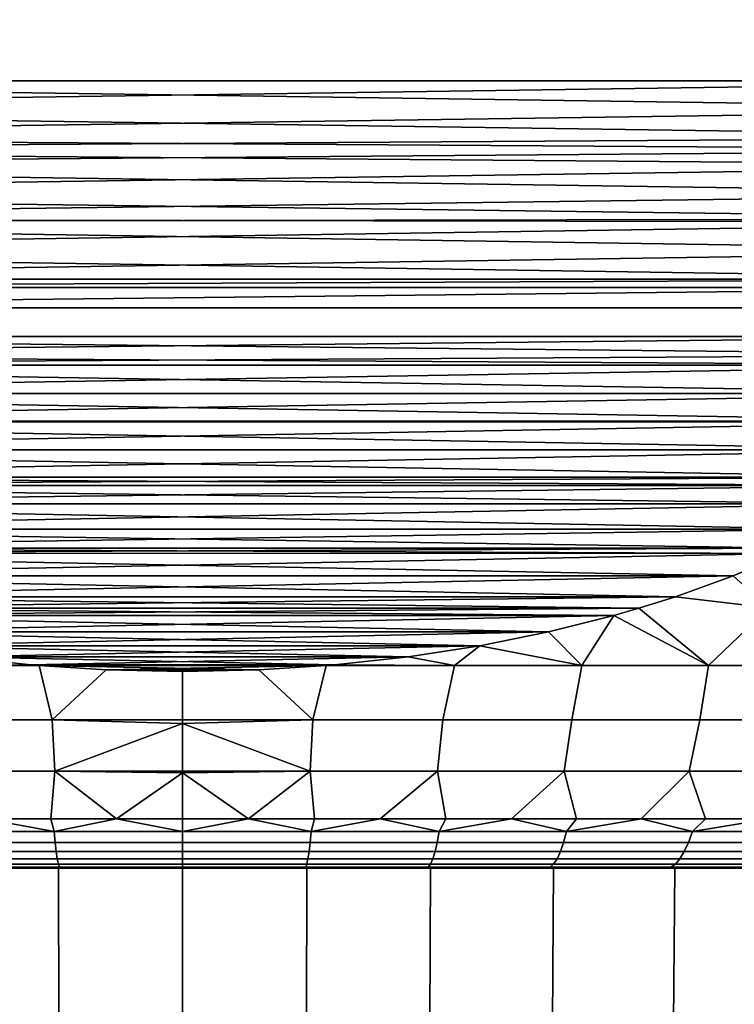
# Model space of a CAD drawing. Header units: metres. Extents: x -109 to 109, y -100 to 58.
# Tile 482 of 642: x -0.83 to 2.8, y 20.01 to 25.01. Entities that reach past the tile are written whole.
import ezdxf

# ---------------------------------------------------------------- set-up
doc = ezdxf.new("R2010")
doc.units = ezdxf.units.M
doc.layers.add('solid_21_062_100_XXX', color=7, linetype='CONTINUOUS')

msp = doc.modelspace()

# ---------------------------------------------------------------- linework, layer by layer
at = {"layer": 'solid_21_062_100_XXX'}
for points in [[(5, 24.700001, 216.997437), (5, 32.700001, 216.997437), (-5, 32.700001, 216.997437), (-5, 24.700001, 216.997437)], [(5, 32.700001, 192.997437), (5, 24.700001, 192.997437), (-5, 24.700001, 192.997437), (-5, 32.700001, 192.997437)], [(4.978682, 24.414045, 192.997437), (-4.994681, 24.557026, 192.997437), (-5, 24.700001, 192.997437), (4.994695, 24.557219, 192.997437)], [(4.994695, 24.557219, 192.997437), (-5, 24.700001, 192.997437), (5, 24.700001, 192.997437)], [(5, 24.700001, 216.997437), (-5, 24.700001, 216.997437), (-4.994695, 24.557219, 216.997437)], [(5, 24.700001, 216.997437), (-4.994695, 24.557219, 216.997437), (-4.978682, 24.414045, 216.997437), (4.994681, 24.557026, 216.997437)], [(4.968132, 24.350557, 192.997437), (-4.978633, 24.413715, 192.997437), (-4.994681, 24.557026, 192.997437), (4.978682, 24.414045, 192.997437)], [(4.994681, 24.557026, 216.997437), (-4.978682, 24.414045, 216.997437), (-4.968132, 24.350557, 216.997437), (4.978633, 24.413715, 216.997437)], [(4.951788, 24.270689, 192.997437), (-4.968125, 24.350531, 192.997437), (-4.978633, 24.413715, 192.997437), (4.968132, 24.350557, 192.997437)], [(4.978633, 24.413715, 216.997437), (-4.968132, 24.350557, 216.997437), (-4.951788, 24.270689, 216.997437), (4.968125, 24.350531, 216.997437)], [(4.913614, 24.126686, 192.997437), (-4.951702, 24.270304, 192.997437), (-4.968125, 24.350531, 192.997437), (4.951788, 24.270689, 192.997437)], [(4.968125, 24.350531, 216.997437), (-4.951788, 24.270689, 216.997437), (-4.913614, 24.126686, 216.997437), (4.951702, 24.270304, 216.997437)], [(4.870088, 23.998821, 192.997437), (-4.913554, 24.12649, 192.997437), (-4.951702, 24.270304, 192.997437), (4.913614, 24.126686, 192.997437)], [(4.951702, 24.270304, 216.997437), (-4.913614, 24.126686, 216.997437), (-4.870088, 23.998821, 216.997437), (4.913554, 24.12649, 216.997437)], [(4.863709, 23.982105, 192.997437), (-4.87009, 23.998829, 192.997437), (-4.913554, 24.12649, 192.997437), (4.870088, 23.998821, 192.997437)], [(4.913554, 24.12649, 216.997437), (-4.870088, 23.998821, 216.997437), (-4.863709, 23.982105, 216.997437), (4.87009, 23.998829, 216.997437)], [(4.801694, 23.837383, 192.997437), (-4.863677, 23.982023, 192.997437), (-4.87009, 23.998829, 192.997437), (4.863709, 23.982105, 192.997437)], [(4.87009, 23.998829, 216.997437), (-4.863709, 23.982105, 216.997437), (-4.801694, 23.837383, 216.997437), (4.863677, 23.982023, 216.997437)], [(4.726946, 23.69252, 192.997437), (-4.801667, 23.837326, 192.997437), (-4.863677, 23.982023, 192.997437), (4.801694, 23.837383, 192.997437)], [(4.863677, 23.982023, 216.997437), (-4.801694, 23.837383, 216.997437), (-4.726946, 23.69252, 216.997437), (4.801668, 23.837326, 216.997437)], [(4.726946, 23.69252, 192.997437), (-4.726959, 23.692543, 192.997437), (-4.801667, 23.837326, 192.997437)], [(4.801668, 23.837326, 216.997437), (-4.726946, 23.69252, 216.997437), (-4.702956, 23.650743, 216.997437), (4.726959, 23.692543, 216.997437)], [(4.726946, 23.69252, 192.997437), (4.702956, 23.650743, 192.997437), (-4.702956, 23.650743, 192.997437), (-4.726959, 23.692543, 192.997437)], [(4.726959, 23.692543, 216.997437), (-4.702956, 23.650743, 216.997437), (-4.638428, 23.547106, 216.997437), (4.702956, 23.650743, 216.997437)], [(4.702956, 23.650743, 192.997437), (4.638428, 23.547106, 192.997437), (-4.638525, 23.547255, 192.997437), (-4.702956, 23.650743, 192.997437)], [(4.638525, 23.547256, 216.997437), (4.702956, 23.650743, 216.997437), (-4.638428, 23.547106, 216.997437)], [(4.535375, 23.401594, 192.997437), (-4.535568, 23.401848, 192.997437), (-4.638525, 23.547255, 192.997437), (4.638428, 23.547106, 192.997437)], [(4.638525, 23.547256, 216.997437), (-4.638428, 23.547106, 216.997437), (-4.535375, 23.401594, 216.997437), (4.535568, 23.401848, 216.997437)], [(4.416892, 23.256388, 192.997437), (-4.46074, 23.307823, 192.997437), (-4.535568, 23.401848, 192.997437), (4.460733, 23.307814, 192.997437)], [(4.460733, 23.307814, 192.997437), (-4.535568, 23.401848, 192.997437), (4.535375, 23.401594, 192.997437)], [(4.535568, 23.401848, 216.997437), (-4.535375, 23.401594, 216.997437), (-4.460733, 23.307814, 216.997437)], [(4.535568, 23.401848, 216.997437), (-4.460733, 23.307814, 216.997437), (-4.416892, 23.256388, 216.997437), (4.46074, 23.307823, 216.997437)], [(4.416892, 23.256388, 192.997437), (-4.41716, 23.256695, 192.997437), (-4.46074, 23.307823, 192.997437)], [(4.41716, 23.256695, 216.997437), (4.46074, 23.307823, 216.997437), (-4.416892, 23.256388, 216.997437)], [(4.416892, 23.256388, 192.997437), (-4.281945, 23.111872, 192.997437), (-4.41716, 23.256695, 192.997437)], [(4.281945, 23.111872, 216.997437), (4.41716, 23.256695, 216.997437), (-4.416892, 23.256388, 216.997437)], [(4.281945, 23.111872, 216.997437), (-4.416892, 23.256388, 216.997437), (-4.281612, 23.111538, 216.997437)], [(4.281612, 23.111538, 192.997437), (-4.281945, 23.111872, 192.997437), (4.416892, 23.256388, 192.997437)], [(4.13304, 22.971733, 192.997437), (-4.133041, 22.971733, 192.997437), (-4.281945, 23.111872, 192.997437)], [(4.13304, 22.971733, 192.997437), (-4.281945, 23.111872, 192.997437), (4.281612, 23.111538, 192.997437)], [(4.281945, 23.111872, 216.997437), (-4.281612, 23.111538, 216.997437), (-4.13304, 22.971733, 216.997437)], [(4.281945, 23.111872, 216.997437), (-4.13304, 22.971733, 216.997437), (4.133041, 22.971733, 216.997437)], [(4.12847, 22.967697, 192.997437), (-4.128904, 22.968079, 192.997437), (-4.133041, 22.971733, 192.997437)], [(4.12847, 22.967697, 192.997437), (-4.133041, 22.971733, 192.997437), (4.13304, 22.971733, 192.997437)], [(4.133041, 22.971733, 216.997437), (-4.13304, 22.971733, 216.997437), (-4.12847, 22.967697, 216.997437)], [(4.12847, 22.967697, 192.997437), (-3.957032, 22.826151, 192.997437), (-4.128904, 22.968079, 192.997437)], [(4.128904, 22.968079, 216.997437), (4.133041, 22.971733, 216.997437), (-4.12847, 22.967697, 216.997437)], [(3.957033, 22.826151, 216.997437), (4.128904, 22.968079, 216.997437), (-4.12847, 22.967697, 216.997437)], [(3.957033, 22.826151, 216.997437), (-4.12847, 22.967697, 216.997437), (-3.956534, 22.825764, 216.997437)], [(3.956534, 22.825764, 192.997437), (-3.957032, 22.826151, 192.997437), (4.12847, 22.967697, 192.997437)], [(3.956534, 22.825764, 192.997437), (-3.76542, 22.687042, 192.997437), (-3.957032, 22.826151, 192.997437)], [(3.957033, 22.826151, 216.997437), (-3.956534, 22.825764, 216.997437), (3.76542, 22.687042, 216.997437)], [(3.76542, 22.687042, 216.997437), (-3.956534, 22.825764, 216.997437), (-3.764843, 22.686651, 216.997437)], [(3.764843, 22.686651, 192.997437), (-3.76542, 22.687042, 192.997437), (3.956534, 22.825764, 192.997437)], [(3.701009, 22.64407, 192.997437), (-3.701021, 22.644077, 192.997437), (-3.76542, 22.687042, 192.997437)], [(3.701009, 22.64407, 192.997437), (-3.76542, 22.687042, 192.997437), (3.764843, 22.686651, 192.997437)], [(3.76542, 22.687042, 216.997437), (-3.764843, 22.686651, 216.997437), (-3.701009, 22.64407, 216.997437)], [(3.76542, 22.687042, 216.997437), (-3.701009, 22.64407, 216.997437), (3.701021, 22.644077, 216.997437)], [(3.55316, 22.551767, 192.997437), (-3.553837, 22.55217, 192.997437), (-3.701021, 22.644077, 192.997437)], [(3.55316, 22.551767, 192.997437), (-3.701021, 22.644077, 192.997437), (3.701009, 22.64407, 192.997437)], [(3.701021, 22.644077, 216.997437), (-3.701009, 22.64407, 216.997437), (-3.55316, 22.551767, 216.997437)], [(3.553837, 22.55217, 216.997437), (3.701021, 22.644077, 216.997437), (-3.55316, 22.551767, 216.997437)], [(3.55316, 22.551767, 192.997437), (-3.321912, 22.422747, 192.997437), (-3.553837, 22.55217, 192.997437)], [(3.321912, 22.422747, 216.997437), (3.553837, 22.55217, 216.997437), (-3.55316, 22.551767, 216.997437)], [(3.321912, 22.422747, 216.997437), (-3.55316, 22.551767, 216.997437), (-3.321227, 22.42239, 216.997437)], [(3.321227, 22.42239, 192.997437), (-3.321912, 22.422747, 192.997437), (3.55316, 22.551767, 192.997437)], [(3.127909, 22.32692, 192.997437), (-3.127912, 22.32692, 192.997437), (-3.321912, 22.422747, 192.997437)], [(3.127909, 22.32692, 192.997437), (-3.321912, 22.422747, 192.997437), (3.321227, 22.42239, 192.997437)], [(3.321912, 22.422747, 216.997437), (-3.321227, 22.42239, 216.997437), (-3.127909, 22.32692, 216.997437)], [(3.321912, 22.422747, 216.997437), (-3.127909, 22.32692, 216.997437), (3.127912, 22.32692, 216.997437)], [(3.068839, 22.299715, 192.997437), (-3.069539, 22.300032, 192.997437), (-3.127912, 22.32692, 192.997437)], [(3.068839, 22.299715, 192.997437), (-3.127912, 22.32692, 192.997437), (3.127909, 22.32692, 192.997437)], [(3.127912, 22.32692, 216.997437), (-3.127909, 22.32692, 216.997437), (-3.068839, 22.299715, 216.997437)], [(3.069539, 22.300032, 216.997437), (3.127912, 22.32692, 216.997437), (-3.068839, 22.299715, 216.997437)], [(3.068839, 22.299715, 192.997437), (-2.796646, 22.185234, 192.997437), (-3.069539, 22.300032, 192.997437)], [(2.796646, 22.185234, 216.997437), (3.069539, 22.300032, 216.997437), (-3.068839, 22.299715, 216.997437)], [(2.796646, 22.185234, 216.997437), (-3.068839, 22.299715, 216.997437), (-2.795922, 22.184952, 216.997437)], [(2.795922, 22.184952, 192.997437), (-2.796646, 22.185234, 192.997437), (3.068839, 22.299715, 192.997437)], [(2.977468, 22.022234, 193.143127), (2.795922, 22.184952, 192.997437), (3.068839, 22.299715, 192.997437)], [(2.796646, 22.185234, 216.997437), (2.977479, 22.022234, 216.85173), (3.069539, 22.300032, 216.997437)], [(2.795922, 22.184952, 192.997437), (-2.503421, 22.079594, 192.997437), (-2.796646, 22.185234, 192.997437)], [(2.796646, 22.185234, 216.997437), (-2.795922, 22.184952, 216.997437), (2.503421, 22.079594, 216.997437)], [(2.503421, 22.079594, 216.997437), (-2.795922, 22.184952, 216.997437), (-2.502686, 22.07935, 216.997437)], [(2.502686, 22.07935, 192.997437), (-2.503421, 22.079594, 192.997437), (2.795922, 22.184952, 192.997437)], [(2.977468, 22.022234, 193.143127), (2.502686, 22.07935, 192.997437), (2.795922, 22.184952, 192.997437)], [(2.796646, 22.185234, 216.997437), (2.503421, 22.079594, 216.997437), (2.977479, 22.022234, 216.85173)], [(2.317733, 22.021099, 192.997437), (-2.317743, 22.021103, 192.997437), (-2.503421, 22.079594, 192.997437)], [(2.317733, 22.021099, 192.997437), (-2.503421, 22.079594, 192.997437), (2.502686, 22.07935, 192.997437)], [(2.503421, 22.079594, 216.997437), (-2.502686, 22.07935, 216.997437), (-2.317733, 22.021099, 216.997437)], [(2.503421, 22.079594, 216.997437), (-2.317733, 22.021099, 216.997437), (2.317743, 22.021103, 216.997437)], [(2.502686, 22.07935, 192.997437), (2.977468, 22.022234, 193.143127), (2.670199, 21.730471, 193.275024), (2.317733, 22.021099, 192.997437)], [(2.670083, 21.730471, 216.719864), (2.977479, 22.022234, 216.85173), (2.503421, 22.079594, 216.997437), (2.317743, 22.021103, 216.997437)], [(2.189628, 21.984171, 192.997437), (-2.190347, 21.984369, 192.997437), (-2.317743, 22.021103, 192.997437)], [(2.189628, 21.984171, 192.997437), (-2.317743, 22.021103, 192.997437), (2.317733, 22.021099, 192.997437)], [(2.317743, 22.021103, 216.997437), (-2.317733, 22.021099, 216.997437), (-2.189628, 21.984171, 216.997437)], [(2.190348, 21.984369, 216.997437), (2.317743, 22.021103, 216.997437), (-2.189628, 21.984171, 216.997437)], [(2.189628, 21.984171, 192.997437), (2.317733, 22.021099, 192.997437), (2.670199, 21.730471, 193.275024), (2.028176, 21.730471, 193.147064)], [(2.670083, 21.730471, 216.719864), (2.317743, 22.021103, 216.997437), (2.190348, 21.984369, 216.997437)], [(2.670083, 21.730471, 216.719864), (3.304181, 21.730471, 216.557144), (2.977479, 22.022234, 216.85173)], [(2.977468, 22.022234, 193.143127), (3.304304, 21.730471, 193.437744), (2.670199, 21.730471, 193.275024)], [(2.189628, 21.984171, 192.997437), (-1.858563, 21.900896, 192.997437), (-2.190347, 21.984369, 192.997437)], [(1.858563, 21.900896, 216.997437), (2.190348, 21.984369, 216.997437), (-2.189628, 21.984171, 216.997437)], [(1.858563, 21.900896, 216.997437), (-2.189628, 21.984171, 216.997437), (-1.857902, 21.900745, 216.997437)], [(1.857902, 21.900745, 192.997437), (-1.858563, 21.900896, 192.997437), (2.189628, 21.984171, 192.997437)], [(1.857902, 21.900745, 192.997437), (2.189628, 21.984171, 192.997437), (2.028176, 21.730471, 193.147064)], [(1.858563, 21.900896, 216.997437), (2.028069, 21.730471, 216.847809), (2.190348, 21.984369, 216.997437)], [(2.028069, 21.730471, 216.847809), (2.670083, 21.730471, 216.719864), (2.190348, 21.984369, 216.997437)], [(1.857902, 21.900745, 192.997437), (-1.50977, 21.830458, 192.997437), (-1.858563, 21.900896, 192.997437)], [(1.858563, 21.900896, 216.997437), (-1.857902, 21.900745, 216.997437), (1.50977, 21.830458, 216.997437)], [(1.50977, 21.830458, 216.997437), (-1.857902, 21.900745, 216.997437), (-1.509188, 21.830355, 216.997437)], [(1.509188, 21.830355, 192.997437), (-1.50977, 21.830458, 192.997437), (1.857902, 21.900745, 192.997437)], [(1.509188, 21.830355, 192.997437), (1.857902, 21.900745, 192.997437), (2.028176, 21.730471, 193.147064), (1.380141, 21.730471, 193.054245)], [(1.858563, 21.900896, 216.997437), (1.50977, 21.830458, 216.997437), (2.028069, 21.730471, 216.847809)], [(1.509188, 21.830355, 192.997437), (-1.146249, 21.774239, 192.997437), (-1.50977, 21.830458, 192.997437)], [(1.50977, 21.830458, 216.997437), (-1.509188, 21.830355, 216.997437), (1.146249, 21.774239, 216.997437)], [(1.146249, 21.774239, 216.997437), (-1.509188, 21.830355, 216.997437), (-1.145784, 21.774178, 216.997437)], [(1.145784, 21.774178, 192.997437), (-1.146249, 21.774239, 192.997437), (1.509188, 21.830355, 192.997437)], [(1.145784, 21.774178, 192.997437), (1.509188, 21.830355, 192.997437), (1.380141, 21.730471, 193.054245)], [(1.50977, 21.830458, 216.997437), (1.146249, 21.774239, 216.997437), (1.380042, 21.730471, 216.940628)], [(1.50977, 21.830458, 216.997437), (1.380042, 21.730471, 216.940628), (2.028069, 21.730471, 216.847809)], [(-1.145784, 21.774178, 216.997437), (-1.38014, 21.730471, 216.940628), (-0.770685, 21.733248, 216.997437)], [(-1.146249, 21.774239, 192.997437), (-0.771006, 21.733274, 192.997437), (-1.380042, 21.730471, 193.05423)], [(1.145784, 21.774178, 192.997437), (-0.771006, 21.733274, 192.997437), (-1.146249, 21.774239, 192.997437)], [(1.146249, 21.774239, 216.997437), (-1.145784, 21.774178, 216.997437), (0.771006, 21.733274, 216.997437)], [(0.771006, 21.733274, 216.997437), (-1.145784, 21.774178, 216.997437), (-0.770685, 21.733248, 216.997437)], [(0.770685, 21.733248, 192.997437), (-0.771006, 21.733274, 192.997437), (1.145784, 21.774178, 192.997437)], [(0.770685, 21.733248, 192.997437), (1.145784, 21.774178, 192.997437), (1.380141, 21.730471, 193.054245)], [(1.146249, 21.774239, 216.997437), (0.771006, 21.733274, 216.997437), (1.380042, 21.730471, 216.940628)], [(-0.770685, 21.733248, 216.997437), (-1.38014, 21.730471, 216.940628), (-0.728429, 21.729681, 216.997437)], [(-1.38014, 21.730471, 216.940628), (-1.321485, 21.45356, 216.725937), (-0.661783, 21.45356, 216.78157), (-0.728429, 21.729681, 216.997437)], [(-0.771006, 21.733274, 192.997437), (-0.728343, 21.729673, 192.997437), (-1.380042, 21.730471, 193.05423)], [(-1.380042, 21.730471, 193.05423), (-0.728343, 21.729673, 192.997437), (-0.661783, 21.45356, 193.213287), (-1.321485, 21.45356, 193.268936)], [(0.72843, 21.729681, 192.997437), (-0.728343, 21.729673, 192.997437), (-0.771006, 21.733274, 192.997437)], [(0.770685, 21.733248, 192.997437), (0.72843, 21.729681, 192.997437), (-0.771006, 21.733274, 192.997437)], [(0.771006, 21.733274, 216.997437), (-0.770685, 21.733248, 216.997437), (-0.728429, 21.729681, 216.997437)], [(0.771006, 21.733274, 216.997437), (-0.728429, 21.729681, 216.997437), (0.728344, 21.729673, 216.997437)], [(-0.387463, 21.708355, 216.997437), (-0.728429, 21.729681, 216.997437), (-0.661783, 21.45356, 216.78157)], [(0.728344, 21.729673, 216.997437), (-0.728429, 21.729681, 216.997437), (-0.387463, 21.708355, 216.997437)], [(0.387463, 21.708355, 192.997437), (-0.728343, 21.729673, 192.997437), (0.72843, 21.729681, 192.997437)], [(-0.728343, 21.729673, 192.997437), (-0.38763, 21.708363, 192.997437), (-0.661783, 21.45356, 193.213287)], [(0.387463, 21.708355, 192.997437), (-0.38763, 21.708363, 192.997437), (-0.728343, 21.729673, 192.997437)], [(0.38763, 21.708363, 216.997437), (0.728344, 21.729673, 216.997437), (-0.387463, 21.708355, 216.997437)], [(0.661783, 21.45356, 193.213287), (0.387463, 21.708355, 192.997437), (0.72843, 21.729681, 192.997437)], [(0.661783, 21.45356, 216.78157), (0.728344, 21.729673, 216.997437), (0.38763, 21.708363, 216.997437)], [(0.661783, 21.45356, 216.78157), (1.321485, 21.45356, 216.725937), (1.380042, 21.730471, 216.940628), (0.728344, 21.729673, 216.997437)], [(0.661783, 21.45356, 193.213287), (0.72843, 21.729681, 192.997437), (1.380141, 21.730471, 193.054245), (1.321485, 21.45356, 193.268936)], [(0.771006, 21.733274, 216.997437), (0.728344, 21.729673, 216.997437), (1.380042, 21.730471, 216.940628)], [(0.770685, 21.733248, 192.997437), (1.380141, 21.730471, 193.054245), (0.72843, 21.729681, 192.997437)], [(1.321485, 21.45356, 216.725937), (1.977028, 21.45356, 216.633377), (2.028069, 21.730471, 216.847809), (1.380042, 21.730471, 216.940628)], [(1.321485, 21.45356, 193.268936), (1.380141, 21.730471, 193.054245), (2.028176, 21.730471, 193.147064), (1.977028, 21.45356, 193.361481)], [(1.977028, 21.45356, 216.633377), (2.626351, 21.45356, 216.504227), (2.670083, 21.730471, 216.719864), (2.028069, 21.730471, 216.847809)], [(2.626351, 21.45356, 193.490631), (1.977028, 21.45356, 193.361481), (2.028176, 21.730471, 193.147064), (2.670199, 21.730471, 193.275024)], [(3.26741, 21.45356, 216.338867), (3.304181, 21.730471, 216.557144), (2.670083, 21.730471, 216.719864), (2.626351, 21.45356, 216.504227)], [(3.26741, 21.45356, 193.656006), (2.626351, 21.45356, 193.490631), (2.670199, 21.730471, 193.275024), (3.304304, 21.730471, 193.437744)], [(-0.38763, 21.708363, 192.997437), (0, 21.700001, 192.997437), (0, 21.45356, 193.194717), (-0.661783, 21.45356, 193.213287)], [(-0.661783, 21.45356, 216.78157), (0, 21.45356, 216.80014), (0, 21.700001, 216.997437), (-0.387463, 21.708355, 216.997437)], [(0.387463, 21.708355, 192.997437), (0, 21.700001, 192.997437), (-0.38763, 21.708363, 192.997437)], [(0.38763, 21.708363, 216.997437), (-0.387463, 21.708355, 216.997437), (0, 21.700001, 216.997437)], [(0.38763, 21.708363, 216.997437), (0, 21.700001, 216.997437), (0, 21.45356, 216.80014), (0.661783, 21.45356, 216.78157)], [(0.661783, 21.45356, 193.213287), (0, 21.45356, 193.194717), (0, 21.700001, 192.997437), (0.387463, 21.708355, 192.997437)], [(-1.294727, 21.192892, 216.488449), (-0.648384, 21.192892, 216.542969), (-0.661783, 21.45356, 216.78157), (-1.321485, 21.45356, 216.725937)], [(-0.648384, 21.192892, 193.451889), (-1.294727, 21.192892, 193.506409), (-1.321485, 21.45356, 193.268936), (-0.661783, 21.45356, 193.213287)], [(0, 21.434435, 216.783737), (0, 21.45356, 216.80014), (-0.661783, 21.45356, 216.78157)], [(-0.648384, 21.192892, 216.542969), (0, 21.192892, 216.561157), (0, 21.434435, 216.783737), (-0.661783, 21.45356, 216.78157)], [(0, 21.434435, 193.211136), (-0.648384, 21.192892, 193.451889), (-0.661783, 21.45356, 193.213287), (0, 21.45356, 193.194717)], [(0, 21.434435, 193.211136), (0, 21.192892, 193.433701), (-0.648384, 21.192892, 193.451889)], [(0.661783, 21.45356, 216.78157), (0, 21.45356, 216.80014), (0, 21.434435, 216.783737), (0.648384, 21.192892, 216.542969)], [(0.661783, 21.45356, 193.213287), (0, 21.434435, 193.211136), (0, 21.45356, 193.194717)], [(0.648384, 21.192892, 193.451889), (0, 21.192892, 193.433701), (0, 21.434435, 193.211136), (0.661783, 21.45356, 193.213287)], [(0.648384, 21.192892, 216.542969), (0, 21.434435, 216.783737), (0, 21.192892, 216.561157)], [(1.294727, 21.192892, 193.506409), (0.648384, 21.192892, 193.451889), (0.661783, 21.45356, 193.213287), (1.321485, 21.45356, 193.268936)], [(0.648384, 21.192892, 216.542969), (1.294727, 21.192892, 216.488449), (1.321485, 21.45356, 216.725937), (0.661783, 21.45356, 216.78157)], [(1.936997, 21.192892, 193.597076), (1.294727, 21.192892, 193.506409), (1.321485, 21.45356, 193.268936), (1.977028, 21.45356, 193.361481)], [(1.294727, 21.192892, 216.488449), (1.936997, 21.192892, 216.397781), (1.977028, 21.45356, 216.633377), (1.321485, 21.45356, 216.725937)], [(2.573173, 21.192892, 193.723633), (1.936997, 21.192892, 193.597076), (1.977028, 21.45356, 193.361481), (2.626351, 21.45356, 193.490631)], [(1.936997, 21.192892, 216.397781), (2.573173, 21.192892, 216.27124), (2.626351, 21.45356, 216.504227), (1.977028, 21.45356, 216.633377)], [(3.201252, 21.192892, 193.885635), (2.573173, 21.192892, 193.723633), (2.626351, 21.45356, 193.490631), (3.26741, 21.45356, 193.656006)], [(2.573173, 21.192892, 216.27124), (3.201252, 21.192892, 216.109222), (3.26741, 21.45356, 216.338867), (2.626351, 21.45356, 216.504227)], [(-1.004023, 20.950001, 216.259949), (-0.669837, 20.950001, 216.28476), (-0.648384, 21.192892, 216.542969), (-1.294727, 21.192892, 216.488449)], [(-0.66984, 20.950001, 193.710098), (-1.004026, 20.950001, 193.734909), (-1.294727, 21.192892, 193.506409), (-0.648384, 21.192892, 193.451889)], [(-0.335066, 20.950001, 193.695206), (-0.66984, 20.950001, 193.710098), (-0.648384, 21.192892, 193.451889)], [(-0.669837, 20.950001, 216.28476), (-0.335065, 20.950001, 216.299652), (-0.648384, 21.192892, 216.542969)], [(0, 21.184048, 216.552444), (0, 21.192892, 216.561157), (-0.648384, 21.192892, 216.542969)], [(-0.335065, 20.950001, 216.299652), (0, 20.950001, 216.304626), (0, 21.184048, 216.552444), (-0.648384, 21.192892, 216.542969)], [(0, 21.184048, 193.442429), (-0.335066, 20.950001, 193.695206), (-0.648384, 21.192892, 193.451889), (0, 21.192892, 193.433701)], [(0, 21.184048, 193.442429), (0, 20.950001, 193.690247), (-0.335066, 20.950001, 193.695206)], [(0.648384, 21.192892, 216.542969), (0, 21.192892, 216.561157), (0, 21.184048, 216.552444), (0.335066, 20.950001, 216.299652)], [(0.648384, 21.192892, 193.451889), (0, 21.184048, 193.442429), (0, 21.192892, 193.433701)], [(0.335065, 20.950001, 193.695206), (0, 20.950001, 193.690247), (0, 21.184048, 193.442429), (0.648384, 21.192892, 193.451889)], [(0.335066, 20.950001, 216.299652), (0, 21.184048, 216.552444), (0, 20.950001, 216.304626)], [(0.669837, 20.950001, 193.710098), (0.335065, 20.950001, 193.695206), (0.648384, 21.192892, 193.451889)], [(0.335066, 20.950001, 216.299652), (0.66984, 20.950001, 216.28476), (0.648384, 21.192892, 216.542969)], [(1.004023, 20.950001, 193.734909), (0.669837, 20.950001, 193.710098), (0.648384, 21.192892, 193.451889), (1.294727, 21.192892, 193.506409)], [(0.66984, 20.950001, 216.28476), (1.004026, 20.950001, 216.259949), (1.294727, 21.192892, 216.488449), (0.648384, 21.192892, 216.542969)], [(1.337329, 20.950001, 193.769608), (1.004023, 20.950001, 193.734909), (1.294727, 21.192892, 193.506409)], [(1.004026, 20.950001, 216.259949), (1.337331, 20.950001, 216.22525), (1.294727, 21.192892, 216.488449)], [(1.66946, 20.950001, 193.814163), (1.337329, 20.950001, 193.769608), (1.294727, 21.192892, 193.506409), (1.936997, 21.192892, 193.597076)], [(1.337331, 20.950001, 216.22525), (1.669462, 20.950001, 216.180695), (1.936997, 21.192892, 216.397781), (1.294727, 21.192892, 216.488449)], [(2.000125, 20.950001, 193.868546), (1.66946, 20.950001, 193.814163), (1.936997, 21.192892, 193.597076)], [(1.669462, 20.950001, 216.180695), (2.000127, 20.950001, 216.126312), (1.936997, 21.192892, 216.397781)], [(2.329033, 20.950001, 193.932709), (2.000125, 20.950001, 193.868546), (1.936997, 21.192892, 193.597076), (2.573173, 21.192892, 193.723633)], [(2.000127, 20.950001, 216.126312), (2.329035, 20.950001, 216.062149), (2.573173, 21.192892, 216.27124), (1.936997, 21.192892, 216.397781)], [(2.655896, 20.950001, 194.006577), (2.329033, 20.950001, 193.932709), (2.573173, 21.192892, 193.723633)], [(2.329035, 20.950001, 216.062149), (2.655897, 20.950001, 215.988281), (2.573173, 21.192892, 216.27124)], [(2.980425, 20.950001, 194.090118), (2.655896, 20.950001, 194.006577), (2.573173, 21.192892, 193.723633), (3.201252, 21.192892, 193.885635)], [(2.655897, 20.950001, 215.988281), (2.980426, 20.950001, 215.904755), (3.201252, 21.192892, 216.109222), (2.573173, 21.192892, 216.27124)], [(-0.65278, 20.886124, 216.205231), (-1.004023, 20.950001, 216.259949), (-1.303351, 20.886124, 216.148315)], [(-0.65278, 20.886124, 193.789642), (-1.303351, 20.886124, 193.846558), (-1.004026, 20.950001, 193.734909), (-0.66984, 20.950001, 193.710098)], [(-0.65278, 20.886124, 216.205231), (-0.669837, 20.950001, 216.28476), (-1.004023, 20.950001, 216.259949)], [(-0.65278, 20.886124, 193.789642), (-0.66984, 20.950001, 193.710098), (-0.335066, 20.950001, 193.695206)], [(-0.65278, 20.886124, 216.205231), (-0.335065, 20.950001, 216.299652), (-0.669837, 20.950001, 216.28476)], [(0, 20.886124, 216.224213), (-0.335065, 20.950001, 216.299652), (-0.65278, 20.886124, 216.205231)], [(0, 20.886124, 193.770645), (-0.65278, 20.886124, 193.789642), (-0.335066, 20.950001, 193.695206), (0, 20.950001, 193.690247)], [(0, 20.886124, 216.224213), (0, 20.950001, 216.304626), (-0.335065, 20.950001, 216.299652)], [(0, 20.886124, 216.224213), (0.65278, 20.886124, 216.205231), (0.335066, 20.950001, 216.299652), (0, 20.950001, 216.304626)], [(0, 20.886124, 193.770645), (0, 20.950001, 193.690247), (0.335065, 20.950001, 193.695206)], [(0.65278, 20.886124, 193.789642), (0, 20.886124, 193.770645), (0.335065, 20.950001, 193.695206)], [(0.65278, 20.886124, 193.789642), (0.335065, 20.950001, 193.695206), (0.669837, 20.950001, 193.710098)], [(0.65278, 20.886124, 216.205231), (0.66984, 20.950001, 216.28476), (0.335066, 20.950001, 216.299652)], [(0.65278, 20.886124, 193.789642), (0.669837, 20.950001, 193.710098), (1.004023, 20.950001, 193.734909)], [(0.65278, 20.886124, 193.789642), (1.004023, 20.950001, 193.734909), (1.303351, 20.886124, 193.846558)], [(0.65278, 20.886124, 216.205231), (1.303351, 20.886124, 216.148315), (1.004026, 20.950001, 216.259949), (0.66984, 20.950001, 216.28476)], [(1.303351, 20.886124, 193.846558), (1.004023, 20.950001, 193.734909), (1.337329, 20.950001, 193.769608)], [(1.303351, 20.886124, 216.148315), (1.337331, 20.950001, 216.22525), (1.004026, 20.950001, 216.259949)], [(1.303351, 20.886124, 193.846558), (1.337329, 20.950001, 193.769608), (1.66946, 20.950001, 193.814163)], [(1.303351, 20.886124, 193.846558), (1.66946, 20.950001, 193.814163), (1.949511, 20.886124, 193.941208)], [(1.303351, 20.886124, 216.148315), (1.949511, 20.886124, 216.053665), (1.669462, 20.950001, 216.180695), (1.337331, 20.950001, 216.22525)], [(1.949511, 20.886124, 193.941208), (1.66946, 20.950001, 193.814163), (2.000125, 20.950001, 193.868546)], [(1.949511, 20.886124, 216.053665), (2.000127, 20.950001, 216.126312), (1.669462, 20.950001, 216.180695)], [(1.949511, 20.886124, 193.941208), (2.000125, 20.950001, 193.868546), (2.329033, 20.950001, 193.932709)], [(1.949511, 20.886124, 193.941208), (2.329033, 20.950001, 193.932709), (2.589076, 20.886124, 194.073257)], [(1.949511, 20.886124, 216.053665), (2.589076, 20.886124, 215.9216), (2.329035, 20.950001, 216.062149), (2.000127, 20.950001, 216.126312)], [(2.589076, 20.886124, 194.073257), (2.329033, 20.950001, 193.932709), (2.655896, 20.950001, 194.006577)], [(2.589076, 20.886124, 215.9216), (2.655897, 20.950001, 215.988281), (2.329035, 20.950001, 216.062149)], [(2.589076, 20.886124, 194.073257), (2.655896, 20.950001, 194.006577), (2.980425, 20.950001, 194.090118)], [(2.589076, 20.886124, 194.073257), (2.980425, 20.950001, 194.090118), (3.219879, 20.886124, 194.242279)], [(2.589076, 20.886124, 215.9216), (3.219879, 20.886124, 215.752579), (2.980426, 20.950001, 215.904755), (2.655897, 20.950001, 215.988281)], [(-0.65278, 20.886124, 216.205231), (-1.303351, 20.886124, 216.148315), (-1.293243, 20.830523, 216.061829), (-0.647717, 20.830523, 216.118301)], [(-1.303351, 20.886124, 193.846558), (-0.65278, 20.886124, 193.789642), (-0.647717, 20.830523, 193.876556), (-1.293243, 20.830523, 193.933029)], [(-0.647717, 20.830523, 216.118301), (0, 20.830523, 216.137161), (0, 20.886124, 216.224213), (-0.65278, 20.886124, 216.205231)], [(0, 20.830523, 193.857712), (-0.647717, 20.830523, 193.876556), (-0.65278, 20.886124, 193.789642), (0, 20.886124, 193.770645)], [(0.647717, 20.830523, 193.876556), (0, 20.830523, 193.857712), (0, 20.886124, 193.770645), (0.65278, 20.886124, 193.789642)], [(0, 20.830523, 216.137161), (0.647717, 20.830523, 216.118301), (0.65278, 20.886124, 216.205231), (0, 20.886124, 216.224213)], [(1.293243, 20.830523, 193.933029), (0.647717, 20.830523, 193.876556), (0.65278, 20.886124, 193.789642), (1.303351, 20.886124, 193.846558)], [(0.647717, 20.830523, 216.118301), (1.293243, 20.830523, 216.061829), (1.303351, 20.886124, 216.148315), (0.65278, 20.886124, 216.205231)], [(1.303351, 20.886124, 193.846558), (1.949511, 20.886124, 193.941208), (1.934393, 20.830523, 194.026947), (1.293243, 20.830523, 193.933029)], [(1.949511, 20.886124, 216.053665), (1.303351, 20.886124, 216.148315), (1.293243, 20.830523, 216.061829), (1.934393, 20.830523, 215.967911)], [(1.949511, 20.886124, 193.941208), (2.589076, 20.886124, 194.073257), (2.568997, 20.830523, 194.157974), (1.934393, 20.830523, 194.026947)], [(2.589076, 20.886124, 215.9216), (1.949511, 20.886124, 216.053665), (1.934393, 20.830523, 215.967911), (2.568997, 20.830523, 215.836884)], [(3.194909, 20.830523, 194.325699), (2.568997, 20.830523, 194.157974), (2.589076, 20.886124, 194.073257), (3.219879, 20.886124, 194.242279)], [(3.219879, 20.886124, 215.752579), (2.589076, 20.886124, 215.9216), (2.568997, 20.830523, 215.836884), (3.194909, 20.830523, 215.669174)], [(-0.647717, 20.830523, 216.118301), (-1.293243, 20.830523, 216.061829), (-1.282523, 20.784201, 215.970123), (-0.642348, 20.784201, 216.026123)], [(-0.642348, 20.784201, 193.968735), (-1.282523, 20.784201, 194.02475), (-1.293243, 20.830523, 193.933029), (-0.647717, 20.830523, 193.876556)], [(-0.642348, 20.784201, 216.026123), (0, 20.784201, 216.044815), (0, 20.830523, 216.137161), (-0.647717, 20.830523, 216.118301)], [(0, 20.784201, 193.950043), (-0.642348, 20.784201, 193.968735), (-0.647717, 20.830523, 193.876556), (0, 20.830523, 193.857712)], [(0, 20.784201, 216.044815), (0.642348, 20.784201, 216.026123), (0.647717, 20.830523, 216.118301), (0, 20.830523, 216.137161)], [(0, 20.830523, 193.857712), (0.647717, 20.830523, 193.876556), (0.642348, 20.784201, 193.968735), (0, 20.784201, 193.950043)], [(1.282523, 20.784201, 194.02475), (0.642348, 20.784201, 193.968735), (0.647717, 20.830523, 193.876556), (1.293243, 20.830523, 193.933029)], [(0.642348, 20.784201, 216.026123), (1.282523, 20.784201, 215.970123), (1.293243, 20.830523, 216.061829), (0.647717, 20.830523, 216.118301)], [(1.293243, 20.830523, 193.933029), (1.934393, 20.830523, 194.026947), (1.918358, 20.784201, 194.117874), (1.282523, 20.784201, 194.02475)], [(1.934393, 20.830523, 215.967911), (1.293243, 20.830523, 216.061829), (1.282523, 20.784201, 215.970123), (1.918358, 20.784201, 215.876984)], [(1.934393, 20.830523, 194.026947), (2.568997, 20.830523, 194.157974), (2.547703, 20.784201, 194.247833), (1.918358, 20.784201, 194.117874)], [(2.568997, 20.830523, 215.836884), (1.934393, 20.830523, 215.967911), (1.918358, 20.784201, 215.876984), (2.547703, 20.784201, 215.74704)], [(2.568997, 20.830523, 194.157974), (3.194909, 20.830523, 194.325699), (3.168426, 20.784201, 194.414154), (2.547703, 20.784201, 194.247833)], [(3.194909, 20.830523, 215.669174), (2.568997, 20.830523, 215.836884), (2.547703, 20.784201, 215.74704), (3.168426, 20.784201, 215.580704)], [(-1.271306, 20.747652, 215.874146), (-0.63673, 20.747652, 215.929672), (-0.642348, 20.784201, 216.026123), (-1.282523, 20.784201, 215.970123)], [(-0.63673, 20.747652, 194.065201), (-1.271306, 20.747652, 194.120712), (-1.282523, 20.784201, 194.02475), (-0.642348, 20.784201, 193.968735)], [(-0.63673, 20.747652, 215.929672), (0, 20.747652, 215.948196), (0, 20.784201, 216.044815), (-0.642348, 20.784201, 216.026123)], [(0, 20.747652, 194.046661), (-0.63673, 20.747652, 194.065201), (-0.642348, 20.784201, 193.968735), (0, 20.784201, 193.950043)], [(0, 20.747652, 215.948196), (0.63673, 20.747652, 215.929672), (0.642348, 20.784201, 216.026123), (0, 20.784201, 216.044815)], [(0, 20.784201, 193.950043), (0.642348, 20.784201, 193.968735), (0.63673, 20.747652, 194.065201), (0, 20.747652, 194.046661)], [(1.271306, 20.747652, 194.120712), (0.63673, 20.747652, 194.065201), (0.642348, 20.784201, 193.968735), (1.282523, 20.784201, 194.02475)], [(0.63673, 20.747652, 215.929672), (1.271306, 20.747652, 215.874146), (1.282523, 20.784201, 215.970123), (0.642348, 20.784201, 216.026123)], [(1.282523, 20.784201, 194.02475), (1.918358, 20.784201, 194.117874), (1.90158, 20.747652, 194.213028), (1.271306, 20.747652, 194.120712)], [(1.918358, 20.784201, 215.876984), (1.282523, 20.784201, 215.970123), (1.271306, 20.747652, 215.874146), (1.90158, 20.747652, 215.78183)], [(1.918358, 20.784201, 194.117874), (2.547703, 20.784201, 194.247833), (2.525419, 20.747652, 194.341843), (1.90158, 20.747652, 194.213028)], [(2.547703, 20.784201, 215.74704), (1.918358, 20.784201, 215.876984), (1.90158, 20.747652, 215.78183), (2.525419, 20.747652, 215.653015)], [(2.547703, 20.784201, 194.247833), (3.168426, 20.784201, 194.414154), (3.140714, 20.747652, 194.506714), (2.525419, 20.747652, 194.341843)], [(3.168426, 20.784201, 215.580704), (2.547703, 20.784201, 215.74704), (2.525419, 20.747652, 215.653015), (3.140714, 20.747652, 215.488144)], [(-1.259711, 20.721266, 215.774948), (-0.630923, 20.721266, 215.829956), (-0.63673, 20.747652, 215.929672), (-1.271306, 20.747652, 215.874146)], [(-1.271306, 20.747652, 194.120712), (-0.63673, 20.747652, 194.065201), (-0.630923, 20.721266, 194.164902), (-1.259711, 20.721266, 194.21991)], [(-1.247861, 20.705326, 215.673569), (-0.624988, 20.705326, 215.728058), (-0.630923, 20.721266, 215.829956), (-1.259711, 20.721266, 215.774948)], [(-0.624988, 20.705326, 194.2668), (-1.247861, 20.705326, 194.321289), (-1.259711, 20.721266, 194.21991), (-0.630923, 20.721266, 194.164902)], [(-0.630923, 20.721266, 215.829956), (0, 20.721266, 215.848312), (0, 20.747652, 215.948196), (-0.63673, 20.747652, 215.929672)], [(0, 20.721266, 194.146545), (-0.630923, 20.721266, 194.164902), (-0.63673, 20.747652, 194.065201), (0, 20.747652, 194.046661)], [(-0.624988, 20.705326, 215.728058), (0, 20.705326, 215.746246), (0, 20.721266, 215.848312), (-0.630923, 20.721266, 215.829956)], [(0, 20.705326, 194.248611), (-0.624988, 20.705326, 194.2668), (-0.630923, 20.721266, 194.164902), (0, 20.721266, 194.146545)], [(0, 20.721266, 215.848312), (0.630923, 20.721266, 215.829956), (0.63673, 20.747652, 215.929672), (0, 20.747652, 215.948196)], [(0, 20.747652, 194.046661), (0.63673, 20.747652, 194.065201), (0.630923, 20.721266, 194.164902), (0, 20.721266, 194.146545)], [(0, 20.705326, 215.746246), (0.624988, 20.705326, 215.728058), (0.630923, 20.721266, 215.829956), (0, 20.721266, 215.848312)], [(0.624988, 20.705326, 194.2668), (0, 20.705326, 194.248611), (0, 20.721266, 194.146545), (0.630923, 20.721266, 194.164902)], [(0.624988, 20.705326, 215.728058), (1.247861, 20.705326, 215.673569), (1.259711, 20.721266, 215.774948), (0.630923, 20.721266, 215.829956)], [(1.247861, 20.705326, 194.321289), (0.624988, 20.705326, 194.2668), (0.630923, 20.721266, 194.164902), (1.259711, 20.721266, 194.21991)], [(1.259711, 20.721266, 194.21991), (0.630923, 20.721266, 194.164902), (0.63673, 20.747652, 194.065201), (1.271306, 20.747652, 194.120712)], [(0.630923, 20.721266, 215.829956), (1.259711, 20.721266, 215.774948), (1.271306, 20.747652, 215.874146), (0.63673, 20.747652, 215.929672)], [(1.866512, 20.705326, 194.411911), (1.247861, 20.705326, 194.321289), (1.259711, 20.721266, 194.21991), (1.884236, 20.721266, 194.311401)], [(1.247861, 20.705326, 215.673569), (1.866512, 20.705326, 215.582947), (1.884236, 20.721266, 215.683472), (1.259711, 20.721266, 215.774948)], [(1.271306, 20.747652, 194.120712), (1.90158, 20.747652, 194.213028), (1.884236, 20.721266, 194.311401), (1.259711, 20.721266, 194.21991)], [(1.259711, 20.721266, 215.774948), (1.884236, 20.721266, 215.683472), (1.90158, 20.747652, 215.78183), (1.271306, 20.747652, 215.874146)], [(2.478848, 20.705326, 194.538345), (1.866512, 20.705326, 194.411911), (1.884236, 20.721266, 194.311401), (2.502386, 20.721266, 194.439041)], [(1.866512, 20.705326, 215.582947), (2.478848, 20.705326, 215.456512), (2.502386, 20.721266, 215.555832), (1.884236, 20.721266, 215.683472)], [(1.90158, 20.747652, 194.213028), (2.525419, 20.747652, 194.341843), (2.502386, 20.721266, 194.439041), (1.884236, 20.721266, 194.311401)], [(1.884236, 20.721266, 215.683472), (2.502386, 20.721266, 215.555832), (2.525419, 20.747652, 215.653015), (1.90158, 20.747652, 215.78183)], [(3.082795, 20.705326, 194.70018), (2.478848, 20.705326, 194.538345), (2.502386, 20.721266, 194.439041), (3.112068, 20.721266, 194.602402)], [(2.478848, 20.705326, 215.456512), (3.082795, 20.705326, 215.294678), (3.112068, 20.721266, 215.392456), (2.502386, 20.721266, 215.555832)], [(2.525419, 20.747652, 194.341843), (3.140714, 20.747652, 194.506714), (3.112068, 20.721266, 194.602402), (2.502386, 20.721266, 194.439041)], [(2.502386, 20.721266, 215.555832), (3.112068, 20.721266, 215.392456), (3.140714, 20.747652, 215.488144), (2.525419, 20.747652, 215.653015)], [(-1.282914, 20.700001, 215.565598), (-1.259613, 20.700001, 215.169739), (-0.630984, 20.700001, 215.227997), (-0.962918, 20.700001, 215.599548)], [(-1.259613, 20.700001, 194.825119), (-0.630984, 20.700001, 194.766876), (-0.61888, 15.2, 194.766129), (-1.235501, 15.2, 194.822159)], [(-1.259613, 20.700001, 215.169739), (-1.235501, 15.2, 215.172699), (-0.61888, 15.2, 215.228729), (-0.630984, 20.700001, 215.227997)], [(-0.962941, 20.700001, 194.395325), (-0.642162, 20.700001, 194.371063), (-0.630984, 20.700001, 194.766876), (-1.259613, 20.700001, 194.825119)], [(-1.247861, 20.705326, 194.321289), (-0.624988, 20.705326, 194.2668), (-0.962941, 20.700001, 194.395325)], [(-0.624988, 20.705326, 215.728058), (-1.247861, 20.705326, 215.673569), (-0.962918, 20.700001, 215.599548), (-0.642143, 20.700001, 215.623795)], [(-0.624988, 20.705326, 194.2668), (-0.642162, 20.700001, 194.371063), (-0.962941, 20.700001, 194.395325)], [(-0.642143, 20.700001, 215.623795), (-0.962918, 20.700001, 215.599548), (-0.630984, 20.700001, 215.227997)], [(-0.624988, 20.705326, 194.2668), (-0.321153, 20.700001, 194.356522), (-0.642162, 20.700001, 194.371063)], [(-0.642162, 20.700001, 194.371063), (-0.321153, 20.700001, 194.356522), (-0.630984, 20.700001, 194.766876)], [(-0.624988, 20.705326, 215.728058), (-0.642143, 20.700001, 215.623795), (-0.321142, 20.700001, 215.638336)], [(-0.642143, 20.700001, 215.623795), (-0.630984, 20.700001, 215.227997), (0, 20.700001, 215.247437), (-0.321142, 20.700001, 215.638336)], [(-0.630984, 20.700001, 194.766876), (0, 20.700001, 194.747437), (0, 15.2, 194.747437), (-0.61888, 15.2, 194.766129)], [(0, 20.700001, 215.247437), (-0.630984, 20.700001, 215.227997), (-0.61888, 15.2, 215.228729), (0, 15.2, 215.247437)], [(-0.321153, 20.700001, 194.356522), (0, 20.700001, 194.351685), (0, 20.700001, 194.747437), (-0.630984, 20.700001, 194.766876)], [(-0.624988, 20.705326, 194.2668), (0, 20.705326, 194.248611), (-0.321153, 20.700001, 194.356522)], [(0, 20.705326, 215.746246), (-0.624988, 20.705326, 215.728058), (-0.321142, 20.700001, 215.638336), (0, 20.700001, 215.643188)], [(0, 20.705326, 194.248611), (0, 20.700001, 194.351685), (-0.321153, 20.700001, 194.356522)], [(0, 20.700001, 215.643188), (-0.321142, 20.700001, 215.638336), (0, 20.700001, 215.247437)], [(0, 20.705326, 194.248611), (0.624988, 20.705326, 194.2668), (0.321142, 20.700001, 194.356522), (0, 20.700001, 194.351685)], [(0, 20.705326, 215.746246), (0, 20.700001, 215.643188), (0.321153, 20.700001, 215.638336)], [(0.624988, 20.705326, 215.728058), (0, 20.705326, 215.746246), (0.321153, 20.700001, 215.638336)], [(0, 20.700001, 194.747437), (0.630984, 20.700001, 194.766876), (0.61888, 15.2, 194.766129), (0, 15.2, 194.747437)], [(0.630984, 20.700001, 215.227997), (0, 20.700001, 215.247437), (0, 15.2, 215.247437), (0.61888, 15.2, 215.228729)], [(0.321153, 20.700001, 215.638336), (0, 20.700001, 215.643188), (0, 20.700001, 215.247437), (0.630984, 20.700001, 215.227997)], [(0.642143, 20.700001, 194.371063), (0.630984, 20.700001, 194.766876), (0, 20.700001, 194.747437), (0.321142, 20.700001, 194.356522)], [(0.321142, 20.700001, 194.356522), (0, 20.700001, 194.747437), (0, 20.700001, 194.351685)], [(0.624988, 20.705326, 194.2668), (0.642143, 20.700001, 194.371063), (0.321142, 20.700001, 194.356522)], [(0.624988, 20.705326, 215.728058), (0.321153, 20.700001, 215.638336), (0.642162, 20.700001, 215.623795)], [(0.642162, 20.700001, 215.623795), (0.321153, 20.700001, 215.638336), (0.630984, 20.700001, 215.227997)], [(1.259613, 20.700001, 215.169739), (0.630984, 20.700001, 215.227997), (0.61888, 15.2, 215.228729), (1.235501, 15.2, 215.172699)], [(1.259613, 20.700001, 194.825119), (1.235501, 15.2, 194.822159), (0.61888, 15.2, 194.766129), (0.630984, 20.700001, 194.766876)], [(0.624988, 20.705326, 215.728058), (0.642162, 20.700001, 215.623795), (0.962941, 20.700001, 215.599548)], [(1.247861, 20.705326, 215.673569), (0.624988, 20.705326, 215.728058), (0.962941, 20.700001, 215.599548)], [(0.624988, 20.705326, 194.2668), (1.247861, 20.705326, 194.321289), (0.962918, 20.700001, 194.395325), (0.642143, 20.700001, 194.371063)], [(0.962941, 20.700001, 215.599548), (0.642162, 20.700001, 215.623795), (0.630984, 20.700001, 215.227997), (1.259613, 20.700001, 215.169739)], [(1.282914, 20.700001, 194.42926), (1.259613, 20.700001, 194.825119), (0.630984, 20.700001, 194.766876), (0.962918, 20.700001, 194.395325)], [(0.642143, 20.700001, 194.371063), (0.962918, 20.700001, 194.395325), (0.630984, 20.700001, 194.766876)], [(1.247861, 20.705326, 194.321289), (1.282914, 20.700001, 194.42926), (0.962918, 20.700001, 194.395325)], [(1.247861, 20.705326, 215.673569), (0.962941, 20.700001, 215.599548), (1.28294, 20.700001, 215.565598)], [(1.28294, 20.700001, 215.565598), (0.962941, 20.700001, 215.599548), (1.259613, 20.700001, 215.169739)], [(1.883447, 20.700001, 215.072906), (1.259613, 20.700001, 215.169739), (1.235501, 15.2, 215.172699), (1.847614, 15.2, 215.079529)], [(1.883447, 20.700001, 194.921967), (1.847614, 15.2, 194.915329), (1.235501, 15.2, 194.822159), (1.259613, 20.700001, 194.825119)], [(1.247861, 20.705326, 215.673569), (1.28294, 20.700001, 215.565598), (1.601783, 20.700001, 215.521988)], [(1.866512, 20.705326, 215.582947), (1.247861, 20.705326, 215.673569), (1.601783, 20.700001, 215.521988)], [(1.247861, 20.705326, 194.321289), (1.866512, 20.705326, 194.411911), (1.601756, 20.700001, 194.47287), (1.282914, 20.700001, 194.42926)], [(1.601783, 20.700001, 215.521988), (1.28294, 20.700001, 215.565598), (1.259613, 20.700001, 215.169739), (1.883447, 20.700001, 215.072906)], [(1.919168, 20.700001, 194.526093), (1.883447, 20.700001, 194.921967), (1.259613, 20.700001, 194.825119), (1.601756, 20.700001, 194.47287)], [(1.282914, 20.700001, 194.42926), (1.601756, 20.700001, 194.47287), (1.259613, 20.700001, 194.825119)], [(1.866512, 20.705326, 194.411911), (1.919168, 20.700001, 194.526093), (1.601756, 20.700001, 194.47287)], [(1.866512, 20.705326, 215.582947), (1.601783, 20.700001, 215.521988), (1.919192, 20.700001, 215.468765)], [(1.919192, 20.700001, 215.468765), (1.601783, 20.700001, 215.521988), (1.883447, 20.700001, 215.072906)], [(2.500099, 20.700001, 214.937851), (1.883447, 20.700001, 215.072906), (1.847614, 15.2, 215.079529), (2.452986, 15.2, 214.949585)], [(2.500099, 20.700001, 195.057007), (2.452986, 15.2, 195.045273), (1.847614, 15.2, 194.915329), (1.883447, 20.700001, 194.921967)], [(1.866512, 20.705326, 215.582947), (1.919192, 20.700001, 215.468765), (2.234717, 20.700001, 215.405991)], [(2.478848, 20.705326, 215.456512), (1.866512, 20.705326, 215.582947), (2.234717, 20.700001, 215.405991)], [(1.866512, 20.705326, 194.411911), (2.478848, 20.705326, 194.538345), (2.234693, 20.700001, 194.588867), (1.919168, 20.700001, 194.526093)], [(2.234717, 20.700001, 215.405991), (1.919192, 20.700001, 215.468765), (1.883447, 20.700001, 215.072906), (2.500099, 20.700001, 214.937851)], [(2.548127, 20.700001, 194.661133), (2.500099, 20.700001, 195.057007), (1.883447, 20.700001, 194.921967), (2.234693, 20.700001, 194.588867)], [(1.919168, 20.700001, 194.526093), (2.234693, 20.700001, 194.588867), (1.883447, 20.700001, 194.921967)], [(2.478848, 20.705326, 194.538345), (2.548127, 20.700001, 194.661133), (2.234693, 20.700001, 194.588867)], [(2.478848, 20.705326, 215.456512), (2.234717, 20.700001, 215.405991), (2.548152, 20.700001, 215.333725)], [(2.548152, 20.700001, 215.333725), (2.234717, 20.700001, 215.405991), (2.500099, 20.700001, 214.937851)], [(3.107312, 20.700001, 214.765091), (2.500099, 20.700001, 214.937851), (2.452986, 15.2, 214.949585), (3.049406, 15.2, 214.783325)], [(3.107312, 20.700001, 195.229782), (3.049406, 15.2, 195.211548), (2.452986, 15.2, 195.045273), (2.500099, 20.700001, 195.057007)], [(2.478848, 20.705326, 215.456512), (2.548152, 20.700001, 215.333725), (2.859289, 20.700001, 215.252014)], [(3.082795, 20.705326, 215.294678), (2.478848, 20.705326, 215.456512), (2.859289, 20.700001, 215.252014)], [(2.478848, 20.705326, 194.538345), (3.082795, 20.705326, 194.70018), (2.548127, 20.700001, 194.661133)], [(2.859289, 20.700001, 215.252014), (2.548152, 20.700001, 215.333725), (2.500099, 20.700001, 214.937851), (3.107312, 20.700001, 214.765091)], [(3.167747, 20.700001, 194.833893), (3.107312, 20.700001, 195.229782), (2.500099, 20.700001, 195.057007), (2.859263, 20.700001, 194.742844)], [(2.548127, 20.700001, 194.661133), (2.859263, 20.700001, 194.742844), (2.500099, 20.700001, 195.057007)], [(3.082795, 20.705326, 194.70018), (2.859263, 20.700001, 194.742844), (2.548127, 20.700001, 194.661133)]]:
    msp.add_3dface(points, dxfattribs=at)

doc.saveas('drawing.dxf')
